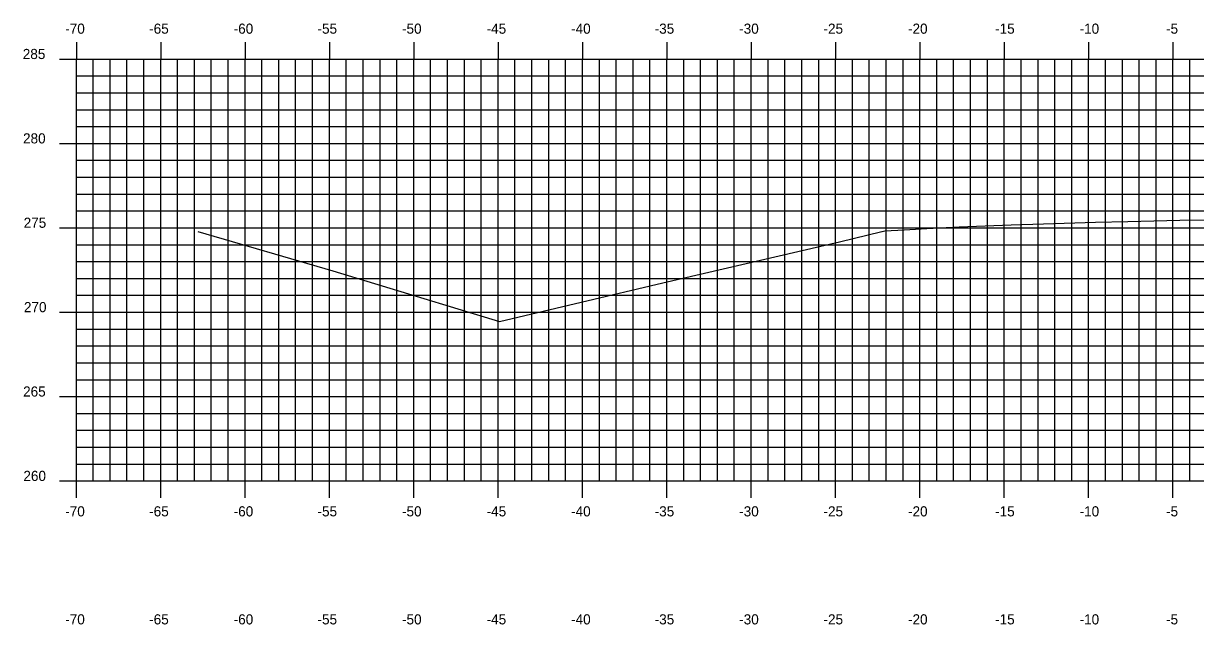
# Model space of a CAD drawing. Extents: x 1170543 to 1177585, y 609599 to 610623.
# Drawn here: x 1176984.3 to 1177053.7, y 610339.3 to 610374.9 of the extents above; entities that cross this region are included whole.
import ezdxf

# ---------------------------------------------------------------- set-up
doc = ezdxf.new("R2010")
doc.units = 0
for name, color, linetype in [('H_V ANNOTATION', 7, 'Continuous'), ('MAJOR', 7, 'Continuous'), ('MINOR', 7, 'Continuous'), ('S_Roadway_Centerline', 7, 'Continuous')]:
    doc.layers.add(name, color=color, linetype=linetype)

msp = doc.modelspace()

# ---------------------------------------------------------------- linework, layer by layer
at = {"layer": 'MAJOR'}
for p, q in [((1176987.411, 610373.803), (1176987.411, 610372.801)), ((1176992.411, 610373.803), (1176992.411, 610372.801)), ((1176997.411, 610373.803), (1176997.411, 610372.801)), ((1177002.411, 610373.803), (1177002.411, 610372.801)), ((1177007.411, 610373.803), (1177007.411, 610372.801)), ((1177012.411, 610373.803), (1177012.411, 610372.801)), ((1177017.411, 610373.803), (1177017.411, 610372.801)), ((1177022.411, 610373.803), (1177022.411, 610372.801)), ((1177027.411, 610373.803), (1177027.411, 610372.801)), ((1177032.411, 610373.803), (1177032.411, 610372.801)), ((1177037.411, 610373.803), (1177037.411, 610372.801)), ((1177042.411, 610373.803), (1177042.411, 610372.801)), ((1177047.411, 610373.803), (1177047.411, 610372.801)), ((1177052.411, 610373.803), (1177052.411, 610372.801)), ((1176986.409, 610372.801), (1176987.411, 610372.801)), ((1176987.411, 610372.801), (1177127.411, 610372.801)), ((1176987.411, 610347.801), (1176987.411, 610372.801)), ((1176987.411, 610347.801), (1176987.411, 610372.801)), ((1176987.411, 610372.801), (1177127.411, 610372.801)), ((1176992.411, 610347.801), (1176992.411, 610372.801)), ((1176997.411, 610347.801), (1176997.411, 610372.801)), ((1177002.411, 610347.801), (1177002.411, 610372.801)), ((1177007.411, 610347.801), (1177007.411, 610372.801)), ((1177012.411, 610347.801), (1177012.411, 610372.801)), ((1177017.411, 610347.801), (1177017.411, 610372.801)), ((1177022.411, 610347.801), (1177022.411, 610372.801)), ((1177027.411, 610347.801), (1177027.411, 610372.801)), ((1177032.411, 610347.801), (1177032.411, 610372.801)), ((1177037.411, 610347.801), (1177037.411, 610372.801)), ((1177042.411, 610347.801), (1177042.411, 610372.801)), ((1177047.411, 610347.801), (1177047.411, 610372.801)), ((1177052.411, 610347.801), (1177052.411, 610372.801)), ((1176986.409, 610367.801), (1176987.411, 610367.801)), ((1176987.411, 610367.801), (1177127.411, 610367.801)), ((1176986.409, 610362.801), (1176987.411, 610362.801)), ((1176987.411, 610362.801), (1177127.411, 610362.801)), ((1176986.409, 610357.801), (1176987.411, 610357.801)), ((1176987.411, 610357.801), (1177127.411, 610357.801)), ((1176986.409, 610352.801), (1176987.411, 610352.801)), ((1176987.411, 610352.801), (1177127.411, 610352.801)), ((1176986.409, 610347.801), (1176987.411, 610347.801)), ((1176987.411, 610347.801), (1177127.411, 610347.801)), ((1176987.411, 610347.801), (1177127.411, 610347.801)), ((1176987.411, 610346.799), (1176987.411, 610347.801)), ((1176992.411, 610346.799), (1176992.411, 610347.801)), ((1176997.411, 610346.799), (1176997.411, 610347.801)), ((1177002.411, 610346.799), (1177002.411, 610347.801)), ((1177007.411, 610346.799), (1177007.411, 610347.801)), ((1177012.411, 610346.799), (1177012.411, 610347.801)), ((1177017.411, 610346.799), (1177017.411, 610347.801)), ((1177022.411, 610346.799), (1177022.411, 610347.801)), ((1177027.411, 610346.799), (1177027.411, 610347.801)), ((1177032.411, 610346.799), (1177032.411, 610347.801)), ((1177037.411, 610346.799), (1177037.411, 610347.801)), ((1177042.411, 610346.799), (1177042.411, 610347.801)), ((1177047.411, 610346.799), (1177047.411, 610347.801)), ((1177052.411, 610346.799), (1177052.411, 610347.801))]:
    msp.add_line(p, q, dxfattribs=at)
at = {"layer": 'MINOR'}
for p, q in [((1176988.411, 610347.801), (1176988.411, 610372.801)), ((1176989.411, 610347.801), (1176989.411, 610372.801)), ((1176990.411, 610347.801), (1176990.411, 610372.801)), ((1176991.411, 610347.801), (1176991.411, 610372.801)), ((1176993.411, 610347.801), (1176993.411, 610372.801)), ((1176994.411, 610347.801), (1176994.411, 610372.801)), ((1176995.411, 610347.801), (1176995.411, 610372.801)), ((1176996.411, 610347.801), (1176996.411, 610372.801)), ((1176998.411, 610347.801), (1176998.411, 610372.801)), ((1176999.411, 610347.801), (1176999.411, 610372.801)), ((1177000.411, 610347.801), (1177000.411, 610372.801)), ((1177001.411, 610347.801), (1177001.411, 610372.801)), ((1177003.411, 610347.801), (1177003.411, 610372.801)), ((1177004.411, 610347.801), (1177004.411, 610372.801)), ((1177005.411, 610347.801), (1177005.411, 610372.801)), ((1177006.411, 610347.801), (1177006.411, 610372.801)), ((1177008.411, 610347.801), (1177008.411, 610372.801)), ((1177009.411, 610347.801), (1177009.411, 610372.801)), ((1177010.411, 610347.801), (1177010.411, 610372.801)), ((1177011.411, 610347.801), (1177011.411, 610372.801)), ((1177013.411, 610347.801), (1177013.411, 610372.801)), ((1177014.411, 610347.801), (1177014.411, 610372.801)), ((1177015.411, 610347.801), (1177015.411, 610372.801)), ((1177016.411, 610347.801), (1177016.411, 610372.801)), ((1177018.411, 610347.801), (1177018.411, 610372.801)), ((1177019.411, 610347.801), (1177019.411, 610372.801)), ((1177020.411, 610347.801), (1177020.411, 610372.801)), ((1177021.411, 610347.801), (1177021.411, 610372.801)), ((1177023.411, 610347.801), (1177023.411, 610372.801)), ((1177024.411, 610347.801), (1177024.411, 610372.801)), ((1177025.411, 610347.801), (1177025.411, 610372.801)), ((1177026.411, 610347.801), (1177026.411, 610372.801)), ((1177028.411, 610347.801), (1177028.411, 610372.801)), ((1177029.411, 610347.801), (1177029.411, 610372.801)), ((1177030.411, 610347.801), (1177030.411, 610372.801)), ((1177031.411, 610347.801), (1177031.411, 610372.801)), ((1177033.411, 610347.801), (1177033.411, 610372.801)), ((1177034.411, 610347.801), (1177034.411, 610372.801)), ((1177035.411, 610347.801), (1177035.411, 610372.801)), ((1177036.411, 610347.801), (1177036.411, 610372.801)), ((1177038.411, 610347.801), (1177038.411, 610372.801)), ((1177039.411, 610347.801), (1177039.411, 610372.801)), ((1177040.411, 610347.801), (1177040.411, 610372.801)), ((1177041.411, 610347.801), (1177041.411, 610372.801)), ((1177043.411, 610347.801), (1177043.411, 610372.801)), ((1177044.411, 610347.801), (1177044.411, 610372.801)), ((1177045.411, 610347.801), (1177045.411, 610372.801)), ((1177046.411, 610347.801), (1177046.411, 610372.801)), ((1177048.411, 610347.801), (1177048.411, 610372.801)), ((1177049.411, 610347.801), (1177049.411, 610372.801)), ((1177050.411, 610347.801), (1177050.411, 610372.801)), ((1177051.411, 610347.801), (1177051.411, 610372.801)), ((1177053.411, 610347.801), (1177053.411, 610372.801)), ((1176987.411, 610371.801), (1177127.411, 610371.801)), ((1176987.411, 610371.801), (1176988.413, 610371.801)), ((1176987.411, 610370.801), (1177127.411, 610370.801)), ((1176987.411, 610370.801), (1176988.413, 610370.801)), ((1176987.411, 610369.801), (1177127.411, 610369.801)), ((1176987.411, 610369.801), (1176988.413, 610369.801)), ((1176987.411, 610368.801), (1177127.411, 610368.801)), ((1176987.411, 610368.801), (1176988.413, 610368.801)), ((1176987.411, 610366.801), (1177127.411, 610366.801)), ((1176987.411, 610366.801), (1176988.413, 610366.801)), ((1176987.411, 610365.801), (1177127.411, 610365.801)), ((1176987.411, 610365.801), (1176988.413, 610365.801)), ((1176987.411, 610364.801), (1177127.411, 610364.801)), ((1176987.411, 610364.801), (1176988.413, 610364.801)), ((1176987.411, 610363.801), (1177127.411, 610363.801)), ((1176987.411, 610363.801), (1176988.413, 610363.801)), ((1176987.411, 610361.801), (1177127.411, 610361.801)), ((1176987.411, 610361.801), (1176988.413, 610361.801)), ((1176987.411, 610360.801), (1177127.411, 610360.801)), ((1176987.411, 610360.801), (1176988.413, 610360.801)), ((1176987.411, 610359.801), (1177127.411, 610359.801)), ((1176987.411, 610359.801), (1176988.413, 610359.801)), ((1176987.411, 610358.801), (1177127.411, 610358.801)), ((1176987.411, 610358.801), (1176988.413, 610358.801)), ((1176987.411, 610356.801), (1177127.411, 610356.801)), ((1176987.411, 610356.801), (1176988.413, 610356.801)), ((1176987.411, 610355.801), (1177127.411, 610355.801)), ((1176987.411, 610355.801), (1176988.413, 610355.801)), ((1176987.411, 610354.801), (1177127.411, 610354.801)), ((1176987.411, 610354.801), (1176988.413, 610354.801)), ((1176987.411, 610353.801), (1177127.411, 610353.801)), ((1176987.411, 610353.801), (1176988.413, 610353.801)), ((1176987.411, 610351.801), (1177127.411, 610351.801)), ((1176987.411, 610351.801), (1176988.413, 610351.801)), ((1176987.411, 610350.801), (1177127.411, 610350.801)), ((1176987.411, 610350.801), (1176988.413, 610350.801)), ((1176987.411, 610349.801), (1177127.411, 610349.801)), ((1176987.411, 610349.801), (1176988.413, 610349.801)), ((1176987.411, 610348.801), (1177127.411, 610348.801)), ((1176987.411, 610348.801), (1176988.413, 610348.801))]:
    msp.add_line(p, q, dxfattribs=at)
at = {"layer": 'S_Roadway_Centerline'}
msp.add_lwpolyline([(1176994.615, 610362.588), (1177002.605, 610360.242), (1177012.495, 610357.244), (1177022.164, 610359.54), (1177032.652, 610361.968), (1177035.16, 610362.578), (1177035.167, 610362.579), (1177035.338, 610362.615), (1177036.481, 610362.688), (1177037.824, 610362.767), (1177039.741, 610362.851), (1177042.824, 610362.985), (1177044.74, 610363.042), (1177047.824, 610363.13), (1177049.739, 610363.175), (1177052.824, 610363.249), (1177054.635, 610363.282)], dxfattribs=at)

# ---------------------------------------------------------------- texts
at = {"layer": 'H_V ANNOTATION'}
for s, p in [('-70', (1176986.753, 610374.301)), ('-65', (1176991.729, 610374.301)), ('-60', (1176996.737, 610374.301)), ('-55', (1177001.707, 610374.301)), ('-50', (1177006.715, 610374.301)), ('-45', (1177011.729, 610374.301)), ('-40', (1177016.737, 610374.301)), ('-35', (1177021.691, 610374.301)), ('-30', (1177026.699, 610374.301)), ('-25', (1177031.697, 610374.301)), ('-20', (1177036.705, 610374.301)), ('-15', (1177041.868, 610374.301)), ('-10', (1177046.876, 610374.301)), ('-5', (1177052.002, 610374.301)), ('285', (1176984.236, 610372.801)), ('280', (1176984.252, 610367.801)), ('275', (1176984.289, 610362.801)), ('270', (1176984.305, 610357.801)), ('265', (1176984.257, 610352.801)), ('260', (1176984.273, 610347.801)), ('-70', (1176986.753, 610345.701)), ('-65', (1176991.729, 610345.701)), ('-60', (1176996.737, 610345.701)), ('-55', (1177001.707, 610345.701)), ('-50', (1177006.715, 610345.701)), ('-45', (1177011.729, 610345.701)), ('-40', (1177016.737, 610345.701)), ('-35', (1177021.691, 610345.701)), ('-30', (1177026.699, 610345.701)), ('-25', (1177031.697, 610345.701)), ('-20', (1177036.705, 610345.701)), ('-15', (1177041.868, 610345.701)), ('-10', (1177046.876, 610345.701)), ('-5', (1177052.002, 610345.701)), ('-70', (1176986.753, 610339.301)), ('-65', (1176991.729, 610339.301)), ('-60', (1176996.737, 610339.301)), ('-55', (1177001.707, 610339.301)), ('-50', (1177006.715, 610339.301)), ('-45', (1177011.729, 610339.301)), ('-40', (1177016.737, 610339.301)), ('-35', (1177021.691, 610339.301)), ('-30', (1177026.699, 610339.301)), ('-25', (1177031.697, 610339.301)), ('-20', (1177036.705, 610339.301)), ('-15', (1177041.868, 610339.301)), ('-10', (1177046.876, 610339.301)), ('-5', (1177052.002, 610339.301))]:
    msp.add_text(s, height=0.6, dxfattribs=at).set_placement(p)

doc.saveas('drawing.dxf')
